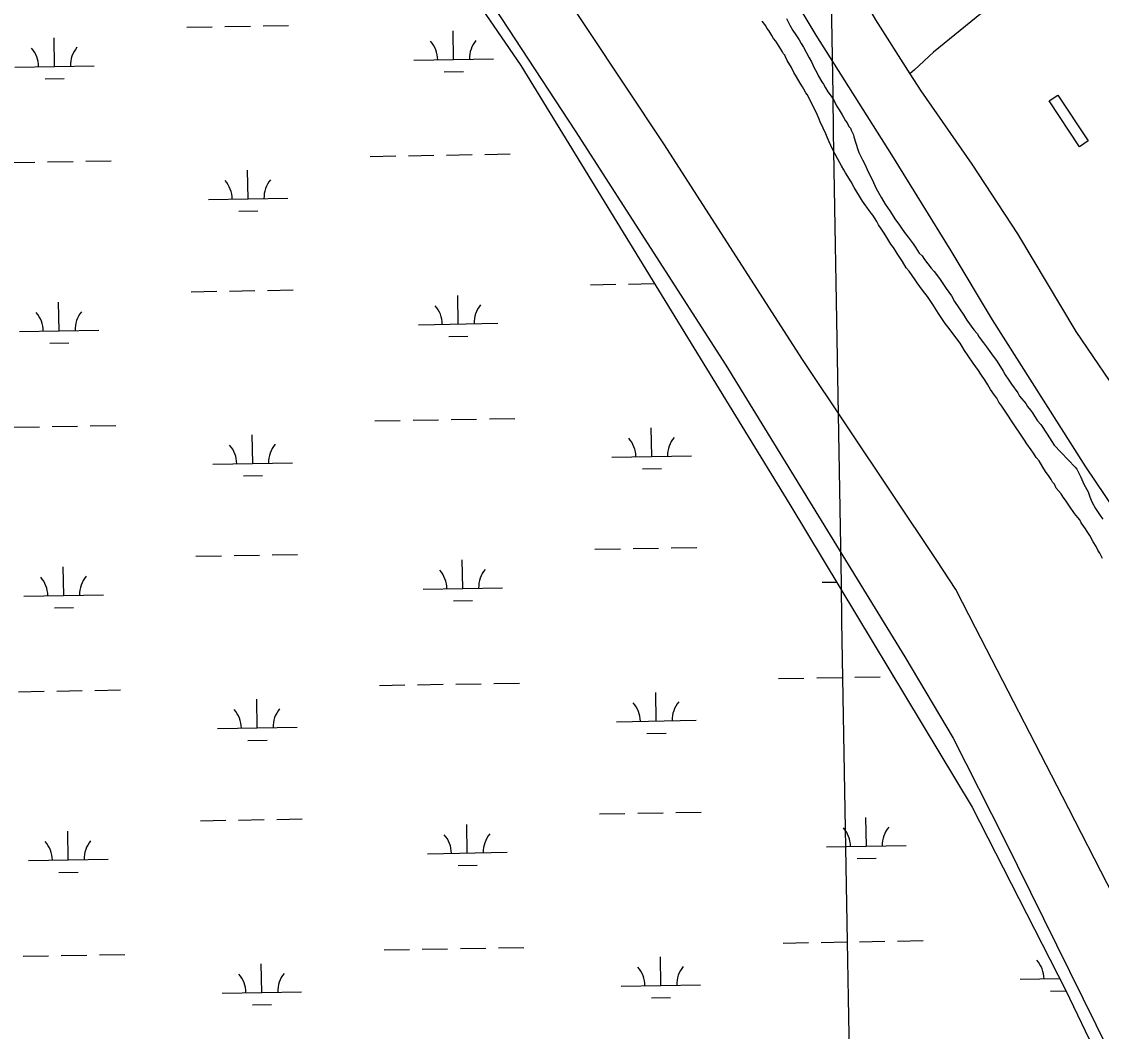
# Model space of a CAD drawing. Extents: x 3892998 to 3931244, y 278583 to 304547.
# Drawn here: x 3901302 to 3902660, y 297982 to 299252 of the extents above; entities that cross this region are included whole.
import ezdxf

# ---------------------------------------------------------------- set-up
doc = ezdxf.new("R2010")
doc.units = 0
for name, color, linetype in [('V-BLDG-OTLN', 7, 'Continuous'), ('V-GRID-MAJR', 7, 'Continuous'), ('V-LEVE-TOET', 7, 'Continuous'), ('V-RIVR-EDGE', 7, 'Continuous'), ('V-SITE-VEGE', 7, 'Continuous'), ('V-TOPO-SHOR', 7, 'Continuous'), ('V-WETL-SWMP', 7, 'Continuous')]:
    doc.layers.add(name, color=color, linetype=linetype)

msp = doc.modelspace()

# ---------------------------------------------------------------- linework, layer by layer
at = {"layer": 'V-BLDG-OTLN'}
msp.add_lwpolyline([(3902605.029, 299159.52400000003), (3902643.435, 299101.945), (3902632.6010000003, 299094.717), (3902594.1950000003, 299152.299)], close=True, dxfattribs=at)
at = {"layer": 'V-GRID-MAJR'}
msp.add_spline([(3902578.647, 284107.213), (3902475.546, 290165.246), (3902372.4110000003, 296225.205), (3902269.2770000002, 302285.157), (3902269.244, 302287.088)], degree=3, dxfattribs=at)
at = {"layer": 'V-LEVE-TOET'}
for points in [[(3901161.99, 299974.221), (3901399.003, 299759.78500000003), (3901658.904, 299524.03500000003), (3901815.724, 299379.549), (3901846.5500000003, 299346.476), (3901998.407, 299114.884), (3902187.552, 298819.88), (3902412.6890000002, 298453.353), (3902473.734, 298351.179), (3902537.853, 298224.538), (3902718.804, 297857.596), (3902905.528, 297488.233), (3903109.111, 297084.869), (3903307.122, 296695.553), (3903529.756, 296250.014), (3903654.705, 296008.414), (3903718.901, 295886.423), (3903801.399, 295746.684), (3903853.443, 295662.097)], [(3903911.565, 295725.735), (3903794.063, 295926.51900000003), (3903743.299, 296018.058), (3903609.6240000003, 296293.518), (3903416.066, 296671.137), (3903210.412, 297089.647), (3903031.705, 297451.9), (3902868.602, 297774.36100000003), (3902739.202, 298027.662), (3902610.9050000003, 298277.457), (3902501.736, 298489.728), (3902476.974, 298537.811), (3902453.18, 298574.253), (3902284.245, 298827.06), (3902109.812, 299098.563), (3901915.961, 299390.158), (3901884.166, 299434.87200000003), (3901867.028, 299452.601), (3901689.389, 299603.252), (3901517.637, 299758.456), (3901285.154, 299965.84)]]:
    msp.add_lwpolyline(points, dxfattribs=at)
at = {"layer": 'V-RIVR-EDGE'}
msp.add_spline([(3901800.0009682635, 302280.7546799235), (3901821.3536927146, 302255.3367813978), (3901852.8284176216, 302218.3508038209), (3901878.4743747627, 302180.8936055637), (3901907.490926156, 302131.7728676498), (3901945.242823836, 302080.20236199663), (3901978.6384562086, 302034.47023070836), (3902005.7497108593, 302000.40884402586), (3902060.9446821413, 301932.7692995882), (3902101.618769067, 301884.5910030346), (3902148.1024105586, 301829.1138379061), (3902188.290866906, 301780.93674217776), (3902273.0180407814, 301676.31602346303), (3902336.4471170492, 301599.91471459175), (3902373.2325568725, 301550.28913290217), (3902435.6603513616, 301461.74946121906), (3902481.158321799, 301400.44713079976), (3902498.0821417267, 301370.7816366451), (3902573.5883387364, 301268.6118864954), (3902614.7276422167, 301212.17666928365), (3902639.8879687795, 301174.72067185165), (3902676.667404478, 301122.66693726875), (3902702.325369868, 301090.06604479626), (3902717.8103104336, 301067.6886117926), (3902729.4438294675, 301058.91844158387), (3902740.5725047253, 301042.37938294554), (3902748.775388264, 301020.9912234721), (3902799.0972422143, 300946.5648591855), (3902823.275500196, 300904.740588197), (3902856.184301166, 300858.5240271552), (3902877.4787962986, 300828.8477255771), (3902907.496629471, 300791.86535047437), (3902952.97778836, 300723.76419195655), (3902991.208111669, 300669.2787020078), (3903039.1222267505, 300603.1140616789), (3903064.7825937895, 300571.48443036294), (3903083.177715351, 300547.64290067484), (3903091.390205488, 300530.1397858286), (3903107.8428047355, 300506.3030594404), (3903122.8409138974, 300483.44119668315), (3903163.4957876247, 300427.49281087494), (3903201.7381191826, 300377.86362671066), (3903235.1409565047, 300335.0452788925), (3903245.7779970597, 300316.07926818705), (3903281.578966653, 300261.11415178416), (3903312.5572535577, 300219.758699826), (3903345.458849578, 300170.62835531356), (3903361.421014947, 300144.850307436), (3903395.2974745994, 300097.1744530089), (3903411.741668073, 300069.9383125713), (3903428.6450739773, 300032.0170985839), (3903446.529347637, 299997.9785275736), (3903470.239987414, 299963.43991608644), (3903493.458992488, 299926.4743525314), (3903530.2312232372, 299871.5068344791), (3903555.4035580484, 299838.9071428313), (3903589.2920259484, 299796.08759418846), (3903617.862573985, 299762.9938661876), (3903644.9762302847, 299729.90374066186), (3903672.0958907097, 299699.241768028), (3903702.082502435, 299649.6329978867), (3903724.349459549, 299620.4399252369), (3903758.2523373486, 299583.44794353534), (3903801.3557779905, 299535.74927343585), (3903821.2077912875, 299511.90414127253), (3903855.090255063, 299466.6564397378), (3903910.2744189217, 299394.6462200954), (3903941.2178819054, 299339.2074813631), (3903956.2147902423, 299315.85998802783), (3903981.8535424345, 299275.4890063), (3904009.437218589, 299236.08448243), (3904049.1448476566, 299189.8511098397), (3904076.74293371, 299156.27415291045)], degree=3, dxfattribs=at)
at = {"layer": 'V-SITE-VEGE'}
for points in [[(3902435.242, 298914.446), (3902428.399, 298923.502), (3902425.745, 298927.435), (3902418.151, 298938.05700000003), (3902414.338, 298942.397), (3902409.805, 298950.24700000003), (3902406.393, 298955.359), (3902403.3710000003, 298960.463), (3902398.4450000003, 298967.93200000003), (3902395.41, 298972.257), (3902388.981, 298982.862), (3902385.944, 298987.189), (3902383.679, 298991.113), (3902379.884, 298996.62), (3902377.619, 299000.544), (3902375.348, 299004.083), (3902372.7060000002, 299008.791), (3902370.414, 299011.163), (3902368.143, 299014.7), (3902365.1, 299018.636), (3902363.967, 299020.60000000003), (3902359.396, 299026.119), (3902355.613, 299032.403), (3902352.599, 299037.895), (3902349.1950000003, 299043.39400000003), (3902345.427, 299050.454), (3902338.236, 299061.849), (3902335.969, 299065.775), (3902333.333, 299070.87), (3902328.4220000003, 299079.116), (3902325.418, 299085.387), (3902322.026, 299091.664), (3902317.514, 299100.681), (3902315.282, 299106.548), (3902313.41, 299110.855), (3902310.0330000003, 299117.909), (3902306.285, 299126.136), (3902305.171, 299129.263), (3902301.438, 299138.266), (3902297.294, 299146.11), (3902291.656, 299157.478), (3902290.149, 299160.22500000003), (3902288.2460000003, 299162.59), (3902285.987, 299166.901), (3902284.097, 299170.045), (3902281.066, 299174.759), (3902276.5360000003, 299182.609), (3902273.132, 299188.11), (3902270.128, 299194.379), (3902264.832, 299203.02), (3902262.5810000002, 299207.724), (3902261.835, 299209.68), (3902260.3140000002, 299211.648), (3902259.187, 299213.999), (3902250.473, 299227.362), (3902247.815, 299230.905), (3902245.541, 299234.442), (3902241.761, 299240.72500000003), (3902239.481, 299243.873), (3902237.974, 299246.621), (3902233.614, 299252.798)], [(3902263.867, 299256.13), (3902268.3850000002, 299247.504), (3902272.157, 299240.832), (3902275.563, 299235.333), (3902279.733, 299229.043), (3902282.373, 299224.333), (3902285.41, 299220.00800000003), (3902292.5700000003, 299206.669), (3902295.593, 299201.565), (3902297.079, 299197.656), (3902298.964, 299194.123), (3902301.966, 299187.854), (3902304.227, 299183.541), (3902308.382, 299176.473), (3902310.662, 299173.326), (3902312.912, 299168.623), (3902315.944, 299163.907), (3902321.258, 299156.43200000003), (3902324.287, 299151.715), (3902326.915, 299146.231), (3902330.325, 299141.121), (3902334.1070000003, 299134.835), (3902335.608, 299131.7), (3902338.256, 299127.381), (3902340.153, 299124.628), (3902341.285, 299122.664), (3902342.789, 299119.531), (3902344.3170000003, 299117.95), (3902345.443, 299115.599), (3902348.062, 299109.72500000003), (3902348.793, 299106.991), (3902353.5840000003, 299091.363), (3902355.071, 299087.451), (3902359.576, 299078.042), (3902362.599, 299072.941), (3902365.595, 299066.283)], [(3902365.595, 299066.283), (3902373.478, 299049.82300000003), (3902376.8510000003, 299042.381), (3902383.648, 299030.607), (3902388.1720000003, 299022.365), (3902393.864, 299014.11), (3902401.054, 299002.715), (3902405.238, 298997.202), (3902408.656, 298992.479), (3902412.449, 298986.974), (3902417.0160000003, 298981.065), (3902423.4760000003, 298972.404), (3902426.505, 298967.69), (3902431.055, 298961.003), (3902434.492, 298957.44800000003), (3902437.523, 298952.731), (3902445.893, 298942.096), (3902449.707, 298937.754), (3902456.555, 298929.087), (3902464.895, 298916.50800000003), (3902471.342, 298907.071), (3902475.11, 298900.012), (3902486.866, 298882.708), (3902490.6520000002, 298876.816), (3902499.774, 298864.61), (3902503.5810000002, 298859.881), (3902506.223, 298855.173), (3902511.935, 298848.081), (3902515.7320000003, 298842.963), (3902521.806, 298834.308), (3902529.024, 298824.469), (3902536.597, 298812.681), (3902538.85, 298807.977), (3902543.79, 298801.286), (3902546.813, 298796.18200000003), (3902554.789, 298785.162), (3902557.055, 298781.238), (3902565.056, 298771.77400000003), (3902566.94, 298768.243), (3902570.747, 298763.515), (3902573.4080000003, 298759.972), (3902576.062, 298756.039), (3902579.849, 298750.145), (3902583.654, 298745.416), (3902592, 298733.227), (3902600.708, 298719.474), (3902627.057, 298691.818), (3902628.9560000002, 298689.066), (3902634.2290000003, 298679.26), (3902637.965, 298670.257), (3902643.247, 298660.838), (3902645.473, 298654.582), (3902648.086, 298648.319), (3902652.606, 298639.691), (3902659.434, 298629.858), (3902661.707, 298626.32300000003)], [(3902661.572, 298577.116), (3902658.1890000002, 298583.78), (3902655.5270000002, 298587.32300000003), (3902653.276, 298592.025), (3902649.489, 298597.922), (3902645.346, 298605.765), (3902641.934, 298610.873), (3902640.042, 298614.017), (3902637.764, 298617.165), (3902634.733, 298621.881), (3902632.8510000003, 298625.412), (3902630.574, 298628.56), (3902626.383, 298633.684), (3902619.9280000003, 298642.732), (3902615.003, 298650.201), (3902611.9590000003, 298654.139), (3902609.305, 298658.071), (3902603.216, 298665.559), (3902600.9620000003, 298670.261), (3902598.676, 298673.02), (3902596.7860000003, 298676.163), (3902594.132, 298680.096), (3902589.575, 298686.391), (3902586.169, 298691.89), (3902581.639, 298699.742), (3902577.823, 298704.082), (3902574.8000000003, 298709.185), (3902571.765, 298713.513), (3902566.062, 298720.994), (3902563.4220000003, 298725.702), (3902545.975, 298751.264), (3902543.333, 298755.974), (3902539.921, 298761.08400000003), (3902537.261, 298764.627), (3902534.9960000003, 298768.553), (3902531.194, 298773.669), (3902528.555, 298778.375), (3902525.511, 298782.317), (3902520.578, 298789.397), (3902517.18, 298795.283), (3902513.774, 298800.784), (3902508.466, 298808.648), (3902505.437, 298813.363), (3902502.019, 298818.086), (3902498.592, 298822.419), (3902492.534, 298831.85000000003), (3902487.984, 298838.53500000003), (3902484.961, 298843.639), (3902482.307, 298847.571), (3902466.723, 298868.434), (3902463.68, 298872.374), (3902455.343, 298884.957), (3902448.9080000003, 298895.168), (3902441.326, 298906.569), (3902437.896, 298910.514), (3902435.242, 298914.446)]]:
    msp.add_lwpolyline(points, dxfattribs=at)
at = {"layer": 'V-TOPO-SHOR'}
for points in [[(3901286.41, 300274.556), (3901359.708, 300209.714), (3901430.079, 300149.124), (3901530.556, 300059.223), (3901637.627, 299969.20900000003), (3901775.341, 299846.28), (3901862.772, 299765.599), (3901978.079, 299665.847), (3902084.319, 299562.05), (3902123.753, 299516.982), (3902134.927, 299503.594), (3902145.468, 299488.417), (3902173.5300000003, 299444.741), (3902197.389, 299401.139), (3902238.9280000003, 299338.634), (3902300.772, 299234.991), (3902396.02, 299084.58), (3902470.774, 298963.916), (3902522.7060000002, 298877.23600000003), (3902640.169, 298692.25), (3902676.453, 298638.23600000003)], [(3902030.776, 299726.841), (3902076.174, 299683.386), (3902122.707, 299632.19800000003), (3902130.921, 299621.26), (3902151.4560000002, 299593.911), (3902183.207, 299555.575), (3902224.167, 299494.282), (3902276.239, 299416.001), (3902315.472, 299358.938), (3902376.093, 299254.113), (3902419.284, 299186.185), (3902432.782, 299164.955), (3902497.216, 299072.664), (3902554.5360000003, 298985.297), (3902628.048, 298862.253), (3902691.274, 298769.382)], [(3902658.213, 299384.186), (3902565.132, 299308.365), (3902448.93, 299213.735), (3902425.151, 299191.34), (3902419.284, 299186.185)]]:
    msp.add_lwpolyline(points, dxfattribs=at)
at = {"layer": 'V-WETL-SWMP'}
for p, q in [((3901833.4577382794, 299338.12147695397), (3901929.881736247, 299196.98247839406)), ((3901509.7643651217, 299245.0794637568), (3901541.7595717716, 299245.63330589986)), ((3901557.757175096, 299245.9102269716), (3901589.7523817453, 299246.4640691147)), ((3901605.7499850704, 299246.74099018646), (3901637.7451917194, 299247.2948323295)), ((3901845.361798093, 299204.45175345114), (3901844.7387259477, 299240.4463610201)), ((3901343.5289799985, 299195.7649471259), (3901342.9059078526, 299231.7595546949)), ((3901293.536469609, 299194.89956877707), (3901393.521490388, 299196.63032547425)), ((3901795.3692877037, 299203.5863751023), (3901895.354308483, 299205.3171317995)), ((3901929.881736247, 299196.98247839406), (3902268.1256931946, 298644.85850889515)), ((3901833.630668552, 299188.815374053), (3901857.627073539, 299189.23075566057)), ((3901331.7978504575, 299180.1285677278), (3901355.794255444, 299180.54394933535)), ((3901286.7719303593, 299074.6934860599), (3901318.7671370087, 299075.24732820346)), ((3901334.7647403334, 299075.524249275), (3901366.7599469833, 299076.07809141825)), ((3901382.7575503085, 299076.3550124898), (3901414.7527569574, 299076.9088546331)), ((3901740.6119384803, 299082.5495291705), (3901772.6071451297, 299083.10337131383)), ((3901788.604748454, 299083.3802923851), (3901820.599955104, 299083.9341345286)), ((3901836.597558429, 299084.2110556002), (3901868.592765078, 299084.7648977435)), ((3901884.590368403, 299085.041818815), (3901916.5855750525, 299085.5956609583)), ((3901586.921315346, 299029.13951840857), (3901586.2982432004, 299065.1341259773)), ((3901536.9288049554, 299028.2741400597), (3901636.9138257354, 299030.00489675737)), ((3901575.1901858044, 299013.50313901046), (3901599.1865907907, 299013.91852061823)), ((3901515.522157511, 298912.4542950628), (3901547.517364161, 298913.00813720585)), ((3901563.5149674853, 298913.2850582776), (3901595.510174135, 298913.8389004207)), ((3901611.50777746, 298914.11582149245), (3901643.502984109, 298914.6696636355)), ((3902017.354975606, 298921.14110138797), (3902049.3501822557, 298921.69494353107)), ((3902065.347785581, 298921.9718646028), (3902097.34299223, 298922.52570674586)), ((3901349.286772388, 298863.1397784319), (3901348.663700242, 298899.13438600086)), ((3901851.1195904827, 298871.8265847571), (3901850.496518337, 298907.8211923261)), ((3901801.1270800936, 298870.9612064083), (3901901.112100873, 298872.69196310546)), ((3901299.294261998, 298862.27440008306), (3901399.279282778, 298864.00515678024)), ((3901839.3884609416, 298856.190205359), (3901863.384865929, 298856.6055869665)), ((3901337.5556428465, 298847.5033990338), (3901361.5520478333, 298847.91878064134)), ((3901746.36973087, 298749.9243604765), (3901778.364937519, 298750.4782026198)), ((3901794.362540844, 298750.7551236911), (3901826.357747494, 298751.3089658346)), ((3901842.355350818, 298751.58588690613), (3901874.3505574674, 298752.13972904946)), ((3901890.3481607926, 298752.416650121), (3901922.343367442, 298752.97049226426)), ((3901292.529722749, 298742.0683173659), (3901324.5249293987, 298742.62215950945)), ((3901340.5225327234, 298742.899080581), (3901372.517739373, 298743.45292272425)), ((3901388.5153426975, 298743.72984379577), (3901420.510549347, 298744.2836859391)), ((3902094.51192583, 298705.2011560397), (3902093.8888536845, 298741.19576360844)), ((3901592.6791077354, 298696.5143497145), (3901592.05603559, 298732.5089572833)), ((3902044.5194154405, 298704.33577769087), (3902144.50443622, 298706.0665343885)), ((3901542.6865973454, 298695.6489713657), (3901642.671618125, 298697.37972806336)), ((3901580.947978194, 298680.8779703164), (3901604.9443831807, 298681.29335192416)), ((3902082.7807962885, 298689.5647766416), (3902106.777201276, 298689.9801582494)), ((3902268.1256931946, 298644.85850889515), (3902497.6736880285, 298264.3065125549)), ((3902023.112767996, 298588.51593269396), (3902055.1079746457, 298589.069774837)), ((3902071.1055779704, 298589.3466959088), (3902103.10078462, 298589.90053805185)), ((3902119.0983879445, 298590.1774591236), (3902151.093594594, 298590.7313012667)), ((3901521.279949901, 298579.82912636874), (3901553.275156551, 298580.38296851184)), ((3901569.2727598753, 298580.6598895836), (3901601.267966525, 298581.21373172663)), ((3901617.2655698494, 298581.49065279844), (3901649.260776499, 298582.0444949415)), ((3901856.8773828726, 298539.20141606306), (3901856.254310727, 298575.1960236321)), ((3901355.044564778, 298530.5146097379), (3901354.421492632, 298566.50921730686)), ((3902308.7176905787, 298547.0228440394), (3902326.9495500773, 298547.3384404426)), ((3901305.052054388, 298529.64923138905), (3901405.0370751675, 298531.37998808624)), ((3901806.8848724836, 298538.33603771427), (3901906.869893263, 298540.06679441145)), ((3901845.146253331, 298523.56503666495), (3901869.1426583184, 298523.9804182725)), ((3901343.3134352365, 298514.8782303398), (3901367.3098402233, 298515.29361194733)), ((3902253.9603413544, 298425.9859981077), (3902285.9555480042, 298426.539840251)), ((3902301.953151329, 298426.81676132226), (3902333.9483579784, 298427.3706034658)), ((3902349.9459613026, 298427.64752453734), (3902381.9411679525, 298428.2013666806)), ((3902397.9387712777, 298428.47828775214), (3902398.6383864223, 298428.4903982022)), ((3901298.2875151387, 298409.4431486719), (3901330.2827217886, 298409.9969908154)), ((3901346.2803251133, 298410.27391188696), (3901378.2755317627, 298410.82775403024)), ((3901394.2731350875, 298411.10467510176), (3901426.268341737, 298411.6585172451)), ((3901752.1275232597, 298417.2991917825), (3901784.122729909, 298417.85303392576)), ((3901800.120333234, 298418.12995499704), (3901832.1155398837, 298418.6837971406)), ((3901848.113143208, 298418.9607182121), (3901880.1083498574, 298419.51456035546)), ((3901896.105953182, 298419.791481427), (3901928.101159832, 298420.34532357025)), ((3902100.26971822, 298372.5759873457), (3902099.6466460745, 298408.57059491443)), ((3901598.436900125, 298363.8891810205), (3901597.81382798, 298399.8837885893)), ((3902050.2772078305, 298371.71060899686), (3902150.26222861, 298373.4413656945)), ((3901548.4443897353, 298363.0238026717), (3901648.429410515, 298364.75455936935)), ((3902088.5385886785, 298356.9396079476), (3902112.5349936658, 298357.3549895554)), ((3901586.705770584, 298348.2528016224), (3901610.7021755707, 298348.66818323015)), ((3902124.856180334, 298257.5522904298), (3902156.851386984, 298258.1061325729)), ((3902497.6736880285, 298264.3065125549), (3902614.682685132, 298034.46551460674)), ((3901527.0377422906, 298247.20395767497), (3901559.0329489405, 298247.75779981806)), ((3901575.0305522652, 298248.0347208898), (3901607.0257589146, 298248.58856303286)), ((3901623.023362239, 298248.86548410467), (3901655.018568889, 298249.4193262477)), ((3902028.8705603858, 298255.8907640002), (3902060.8657670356, 298256.4446061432)), ((3902076.86337036, 298256.72152721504), (3902108.8585770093, 298257.2753693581)), ((3902364.4679933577, 298215.2630536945), (3902363.8449212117, 298251.25766126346)), ((3901360.8023571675, 298197.88944104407), (3901360.179285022, 298233.8840486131)), ((3901862.6351752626, 298206.5762473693), (3901862.012103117, 298242.5708549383)), ((3901812.642664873, 298205.7108690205), (3901912.627685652, 298207.4416257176)), ((3902314.475482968, 298214.39767534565), (3902414.460503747, 298216.12843204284)), ((3901310.809846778, 298197.0240626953), (3901410.7948675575, 298198.75481939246)), ((3901850.904045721, 298190.9398679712), (3901874.900450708, 298191.3552495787)), ((3902352.736863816, 298199.6266742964), (3902376.7332688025, 298200.04205590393)), ((3901349.071227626, 298182.253061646), (3901373.0676326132, 298182.6684432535)), ((3902307.7109437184, 298094.1915926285), (3902339.706150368, 298094.74543477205)), ((3902355.7037536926, 298095.02235584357), (3902387.6989603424, 298095.57619798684)), ((3902403.696563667, 298095.85311905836), (3902435.6917703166, 298096.4069612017)), ((3901757.885315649, 298084.6740230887), (3901789.880522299, 298085.227865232)), ((3901805.878125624, 298085.50478630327), (3901837.873332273, 298086.05862844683)), ((3901853.8709355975, 298086.33554951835), (3901885.8661422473, 298086.8893916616)), ((3901901.863745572, 298087.1663127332), (3901933.858952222, 298087.7201548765)), ((3902259.7181337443, 298093.36082941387), (3902291.713340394, 298093.9146715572)), ((3901304.0453075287, 298076.8179799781), (3901336.0405141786, 298077.3718221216)), ((3901352.038117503, 298077.64874319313), (3901384.033324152, 298078.20258533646)), ((3901400.030927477, 298078.479506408), (3901432.026134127, 298079.03334855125)), ((3902106.0275106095, 298039.95081865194), (3902105.4044384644, 298075.94542622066)), ((3901604.1946925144, 298031.2640123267), (3901603.571620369, 298067.25861989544)), ((3902056.03500022, 298039.0854403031), (3902156.020021, 298040.81619700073)), ((3902557.8678183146, 298047.7722466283), (3902607.47128055, 298048.63089049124)), ((3901554.2021821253, 298030.3986339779), (3901654.187202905, 298032.1293906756)), ((3902596.1291991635, 298033.001245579), (3902615.232510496, 298033.3319269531)), ((3902614.682685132, 298034.46551460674), (3902800.0266804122, 297652.33751795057)), ((3901592.4635629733, 298015.6276329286), (3901616.4599679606, 298016.0430145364)), ((3902094.2963810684, 298024.3144392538), (3902118.2927860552, 298024.7298208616))]:
    msp.add_line(p, q, dxfattribs=at)
for centre, radius, start, end in [((3901790.1189192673, 299203.970364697), 35.24628790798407, 0.21987999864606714, 41.7635383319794), ((3901900.58824155, 299205.8826063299), 35.24628790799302, 140.21987699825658, 181.7635353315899), ((3901288.2861011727, 299195.28355837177), 35.24628790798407, 0.21987999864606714, 41.7635383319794), ((3901398.7554234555, 299197.1958000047), 35.24628790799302, 140.21987699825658, 181.7635353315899), ((3901531.6784365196, 299028.6581296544), 35.24628790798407, 0.21987999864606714, 41.7635383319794), ((3901642.1477588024, 299030.57037128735), 35.24628790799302, 140.21987699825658, 181.7635353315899), ((3901294.0438935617, 298862.65838967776), 35.24628790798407, 0.21987999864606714, 41.7635383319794), ((3901404.5132158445, 298864.5706313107), 35.24628790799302, 140.21987699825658, 181.7635353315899), ((3901795.876711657, 298871.345196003), 35.24628790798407, 0.21987999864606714, 41.7635383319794), ((3901906.3460339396, 298873.2574376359), 35.24628790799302, 140.21987699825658, 181.7635353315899), ((3901537.4362289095, 298696.0329609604), 35.24628790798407, 0.21987999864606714, 41.7635383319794), ((3901647.9055511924, 298697.94520259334), 35.24628790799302, 140.21987699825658, 181.7635353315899), ((3902039.2690470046, 298704.71976728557), 35.24628790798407, 0.21987999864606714, 41.7635383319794), ((3902149.738369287, 298706.6320089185), 35.24628790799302, 140.21987699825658, 181.7635353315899), ((3901801.6345040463, 298538.72002730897), 35.24628790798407, 0.21987999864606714, 41.7635383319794), ((3901912.103826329, 298540.6322689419), 35.24628790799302, 140.21987699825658, 181.7635353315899), ((3901299.8016859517, 298530.03322098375), 35.24628790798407, 0.21987999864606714, 41.7635383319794), ((3901410.2710082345, 298531.9454626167), 35.24628790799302, 140.21987699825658, 181.7635353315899), ((3902045.0268393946, 298372.09459859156), 35.24628790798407, 0.21987999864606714, 41.7635383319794), ((3902155.496161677, 298374.0068402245), 35.24628790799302, 140.21987699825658, 181.7635353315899), ((3901543.1940212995, 298363.4077922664), 35.24628790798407, 0.21987999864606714, 41.7635383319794), ((3901653.6633435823, 298365.32003389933), 35.24628790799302, 140.21987699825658, 181.7635353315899), ((3901917.861618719, 298208.0071002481), 35.24628790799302, 140.21987699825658, 181.7635353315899), ((3902309.225114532, 298214.78166494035), 35.24628790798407, 0.21987999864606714, 41.7635383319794), ((3902419.694436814, 298216.6939065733), 35.24628790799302, 140.21987699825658, 181.7635353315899), ((3901305.559478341, 298197.40805229), 35.24628790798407, 0.21987999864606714, 41.7635383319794), ((3901416.028800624, 298199.3202939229), 35.24628790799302, 140.21987699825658, 181.7635353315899), ((3901807.3922964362, 298206.0948586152), 35.24628790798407, 0.21987999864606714, 41.7635383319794), ((3902552.6174498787, 298048.156236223), 35.24628790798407, 0.21987999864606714, 41.7635383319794), ((3901548.9518136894, 298030.78262357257), 35.24628790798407, 0.21987999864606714, 41.7635383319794), ((3901659.421135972, 298032.69486520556), 35.24628790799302, 140.21987699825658, 181.7635353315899), ((3902050.784631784, 298039.4694298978), 35.24628790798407, 0.21987999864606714, 41.7635383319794), ((3902161.2539540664, 298041.3816715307), 35.24628790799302, 140.21987699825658, 181.7635353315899)]:
    msp.add_arc(centre, radius, start, end, dxfattribs=at)

doc.saveas('drawing.dxf')
